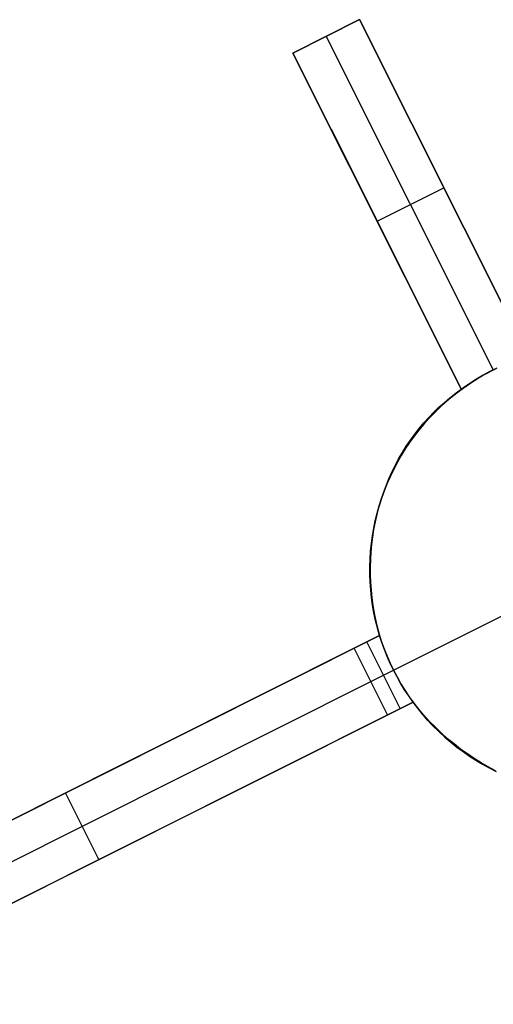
# Model space of a CAD drawing. Header units: millimetres. Extents: x 6239 to 7218, y -13987 to -13139.
# Tile 265 of 296: x 6813.01 to 6819.36, y -13447.73 to -13434.53. Entities that reach past the tile are written whole.
import ezdxf

# ---------------------------------------------------------------- set-up
doc = ezdxf.new("R2010")
doc.units = ezdxf.units.MM
doc.layers.add('color', color=7, linetype='Continuous')

msp = doc.modelspace()

# ---------------------------------------------------------------- linework, layer by layer
at = {"layer": 'color', "color": 254, "true_color": 0xcad1ee}
for p, q in [((6817.564, -13434.526, 10.7), (6816.67, -13434.975, 10.7)), ((6816.67, -13434.975, 13.457), (6817.564, -13434.526, 13.041)), ((6817.564, -13434.526, 10.7), (6816.67, -13434.975, 10.7)), ((6816.67, -13434.975, 12.079), (6817.564, -13434.526, 12.079)), ((6816.67, -13434.975, 13.457), (6817.564, -13434.526, 13.041)), ((6819.823, -13439.034, 5.658), (6817.564, -13434.526, 10.7)), ((6817.564, -13434.526, 10.7), (6817.564, -13434.526, 13.041)), ((6817.564, -13434.526, 10.7), (6817.564, -13434.526, 13.041)), ((6817.564, -13434.526, 13.041), (6819.823, -13439.034, 12.53)), ((6819.823, -13439.034, 5.658), (6817.564, -13434.526, 10.7)), ((6817.564, -13434.526, 13.041), (6819.823, -13439.034, 12.53)), ((6817.117, -13434.751, 10.7), (6819.357, -13439.221, 5.7)), ((6817.117, -13434.751, 10.7), (6817.117, -13434.751, 13.249)), ((6816.67, -13434.975, 10.7), (6818.929, -13439.482, 5.658)), ((6816.67, -13434.975, 13.457), (6816.67, -13434.975, 10.7)), ((6818.929, -13439.482, 12.941), (6816.67, -13434.975, 13.457)), ((6816.67, -13434.975, 13.457), (6816.67, -13434.975, 10.7)), ((6816.67, -13434.975, 10.7), (6818.929, -13439.482, 5.658)), ((6818.929, -13439.482, 12.941), (6816.67, -13434.975, 13.457)), ((6819.823, -13439.034, 9.35), (6818.169, -13435.734, 9.35)), ((6817.182, -13435.996, 9.558), (6818.929, -13439.482, 9.558)), ((6817.799, -13437.228, 8.179), (6818.693, -13436.78, 8.179)), ((6818.693, -13436.78, 8.179), (6818.693, -13436.78, 12.799)), ((6817.799, -13437.228, 8.179), (6817.799, -13437.228, 13.213)), ((6819.293, -13439.254, 5.699), (6819.357, -13439.221, 5.7)), ((6819.293, -13439.254, 5.699), (6819.357, -13439.221, 5.7)), ((6819.304, -13439.248, 3.184), (6819.396, -13439.201, 3.184)), ((6819.404, -13439.198, -7.3), (6819.311, -13439.244, -7.3)), ((6819.404, -13439.198, -7.3), (6819.311, -13439.244, -7.3)), ((6819.357, -13439.221, 5.7), (6819.357, -13439.221, -7.3)), ((6819.036, -13439.407, 3.184), (6819.124, -13439.351, 3.184)), ((6819.131, -13439.346, -7.3), (6819.044, -13439.402, -7.3)), ((6819.131, -13439.346, -7.3), (6819.044, -13439.402, -7.3)), ((6819.046, -13439.4, 5.679), (6819.106, -13439.362, 5.686)), ((6819.046, -13439.4, 5.679), (6819.106, -13439.362, 5.686)), ((6819.106, -13439.362, 5.686), (6819.168, -13439.324, 5.692)), ((6819.106, -13439.362, 5.686), (6819.168, -13439.324, 5.692)), ((6819.124, -13439.351, 3.184), (6819.213, -13439.298, 3.184)), ((6819.22, -13439.294, -7.3), (6819.131, -13439.346, -7.3)), ((6819.22, -13439.294, -7.3), (6819.131, -13439.346, -7.3)), ((6819.168, -13439.324, 5.692), (6819.23, -13439.288, 5.697)), ((6819.168, -13439.324, 5.692), (6819.23, -13439.288, 5.697)), ((6819.213, -13439.298, 3.184), (6819.304, -13439.248, 3.184)), ((6819.311, -13439.244, -7.3), (6819.22, -13439.294, -7.3)), ((6819.311, -13439.244, -7.3), (6819.22, -13439.294, -7.3)), ((6819.23, -13439.288, 5.697), (6819.293, -13439.254, 5.699)), ((6819.23, -13439.288, 5.697), (6819.293, -13439.254, 5.699)), ((6818.851, -13439.538, 12.978), (6818.929, -13439.482, 12.941)), ((6818.851, -13439.538, 12.978), (6818.929, -13439.482, 12.941)), ((6818.868, -13439.528, 3.184), (6818.951, -13439.466, 3.184)), ((6818.958, -13439.461, -7.3), (6818.875, -13439.522, -7.3)), ((6818.958, -13439.461, -7.3), (6818.875, -13439.522, -7.3)), ((6818.929, -13439.482, 5.658), (6818.987, -13439.441, 5.669)), ((6818.929, -13439.482, 5.658), (6818.987, -13439.441, 5.669)), ((6818.929, -13439.482, 12.941), (6818.929, -13439.482, 5.658)), ((6818.929, -13439.482, 12.941), (6818.929, -13439.482, 5.658)), ((6818.951, -13439.466, 3.184), (6819.036, -13439.407, 3.184)), ((6819.044, -13439.402, -7.3), (6818.958, -13439.461, -7.3)), ((6819.044, -13439.402, -7.3), (6818.958, -13439.461, -7.3)), ((6818.987, -13439.441, 5.669), (6819.046, -13439.4, 5.679)), ((6818.987, -13439.441, 5.669), (6819.046, -13439.4, 5.679)), ((6818.701, -13439.658, 13.051), (6818.775, -13439.596, 13.015)), ((6818.701, -13439.658, 13.051), (6818.775, -13439.596, 13.015)), ((6818.708, -13439.66, 3.184), (6818.787, -13439.593, 3.184)), ((6818.794, -13439.587, -7.3), (6818.715, -13439.654, -7.3)), ((6818.794, -13439.587, -7.3), (6818.715, -13439.654, -7.3)), ((6818.775, -13439.596, 13.015), (6818.851, -13439.538, 12.978)), ((6818.775, -13439.596, 13.015), (6818.851, -13439.538, 12.978)), ((6818.787, -13439.593, 3.184), (6818.868, -13439.528, 3.184)), ((6818.875, -13439.522, -7.3), (6818.794, -13439.587, -7.3)), ((6818.875, -13439.522, -7.3), (6818.794, -13439.587, -7.3)), ((6818.558, -13439.804, 3.184), (6818.632, -13439.731, 3.184)), ((6818.559, -13439.789, 13.122), (6818.629, -13439.722, 13.087)), ((6818.559, -13439.789, 13.122), (6818.629, -13439.722, 13.087)), ((6818.639, -13439.724, -7.3), (6818.565, -13439.796, -7.3)), ((6818.639, -13439.724, -7.3), (6818.565, -13439.796, -7.3)), ((6818.629, -13439.722, 13.087), (6818.701, -13439.658, 13.051)), ((6818.629, -13439.722, 13.087), (6818.701, -13439.658, 13.051)), ((6818.632, -13439.731, 3.184), (6818.708, -13439.66, 3.184)), ((6818.715, -13439.654, -7.3), (6818.639, -13439.724, -7.3)), ((6818.715, -13439.654, -7.3), (6818.639, -13439.724, -7.3)), ((6818.418, -13439.957, 3.184), (6818.487, -13439.879, 3.184)), ((6818.493, -13439.871, -7.3), (6818.425, -13439.949, -7.3)), ((6818.493, -13439.871, -7.3), (6818.425, -13439.949, -7.3)), ((6818.426, -13439.931, 13.189), (6818.491, -13439.859, 13.156)), ((6818.426, -13439.931, 13.189), (6818.491, -13439.859, 13.156)), ((6818.487, -13439.879, 3.184), (6818.558, -13439.804, 3.184)), ((6818.491, -13439.859, 13.156), (6818.559, -13439.789, 13.122)), ((6818.491, -13439.859, 13.156), (6818.559, -13439.789, 13.122)), ((6818.565, -13439.796, -7.3), (6818.493, -13439.871, -7.3)), ((6818.565, -13439.796, -7.3), (6818.493, -13439.871, -7.3)), ((6818.359, -13440.029, -7.3), (6818.295, -13440.111, -7.3)), ((6818.359, -13440.029, -7.3), (6818.295, -13440.111, -7.3)), ((6818.303, -13440.083, 13.253), (6818.363, -13440.006, 13.221)), ((6818.303, -13440.083, 13.253), (6818.363, -13440.006, 13.221)), ((6818.352, -13440.037, 3.184), (6818.418, -13439.957, 3.184)), ((6818.425, -13439.949, -7.3), (6818.359, -13440.029, -7.3)), ((6818.425, -13439.949, -7.3), (6818.359, -13440.029, -7.3)), ((6818.363, -13440.006, 13.221), (6818.426, -13439.931, 13.189)), ((6818.363, -13440.006, 13.221), (6818.426, -13439.931, 13.189)), ((6818.19, -13440.244, 13.313), (6818.245, -13440.162, 13.283)), ((6818.19, -13440.244, 13.313), (6818.245, -13440.162, 13.283)), ((6818.229, -13440.204, 3.184), (6818.289, -13440.119, 3.184)), ((6818.295, -13440.111, -7.3), (6818.235, -13440.195, -7.3)), ((6818.295, -13440.111, -7.3), (6818.235, -13440.195, -7.3)), ((6818.245, -13440.162, 13.283), (6818.303, -13440.083, 13.253)), ((6818.245, -13440.162, 13.283), (6818.303, -13440.083, 13.253)), ((6818.289, -13440.119, 3.184), (6818.352, -13440.037, 3.184)), ((6818.117, -13440.379, 3.184), (6818.171, -13440.29, 3.184)), ((6818.177, -13440.281, -7.3), (6818.123, -13440.369, -7.3)), ((6818.177, -13440.281, -7.3), (6818.123, -13440.369, -7.3)), ((6818.138, -13440.328, 13.341), (6818.19, -13440.244, 13.313)), ((6818.138, -13440.328, 13.341), (6818.19, -13440.244, 13.313)), ((6818.171, -13440.29, 3.184), (6818.229, -13440.204, 3.184)), ((6818.235, -13440.195, -7.3), (6818.177, -13440.281, -7.3)), ((6818.235, -13440.195, -7.3), (6818.177, -13440.281, -7.3)), ((6818.042, -13440.502, 13.395), (6818.088, -13440.414, 13.369)), ((6818.042, -13440.502, 13.395), (6818.088, -13440.414, 13.369)), ((6818.066, -13440.469, 3.184), (6818.117, -13440.379, 3.184)), ((6818.123, -13440.369, -7.3), (6818.072, -13440.459, -7.3)), ((6818.123, -13440.369, -7.3), (6818.072, -13440.459, -7.3)), ((6818.088, -13440.414, 13.369), (6818.138, -13440.328, 13.341)), ((6818.088, -13440.414, 13.369), (6818.138, -13440.328, 13.341)), ((6817.973, -13440.654, 3.184), (6818.018, -13440.561, 3.184)), ((6818.023, -13440.551, -7.3), (6817.978, -13440.644, -7.3)), ((6818.023, -13440.551, -7.3), (6817.978, -13440.644, -7.3)), ((6817.998, -13440.591, 13.42), (6818.042, -13440.502, 13.395)), ((6817.998, -13440.591, 13.42), (6818.042, -13440.502, 13.395)), ((6818.018, -13440.561, 3.184), (6818.066, -13440.469, 3.184)), ((6818.072, -13440.459, -7.3), (6818.023, -13440.551, -7.3)), ((6818.072, -13440.459, -7.3), (6818.023, -13440.551, -7.3)), ((6817.919, -13440.775, 13.467), (6817.957, -13440.682, 13.444)), ((6817.919, -13440.775, 13.467), (6817.957, -13440.682, 13.444)), ((6817.932, -13440.749, 3.184), (6817.973, -13440.654, 3.184)), ((6817.978, -13440.644, -7.3), (6817.936, -13440.738, -7.3)), ((6817.978, -13440.644, -7.3), (6817.936, -13440.738, -7.3)), ((6817.957, -13440.682, 13.444), (6817.998, -13440.591, 13.42)), ((6817.957, -13440.682, 13.444), (6817.998, -13440.591, 13.42)), ((6817.884, -13440.869, 13.489), (6817.919, -13440.775, 13.467)), ((6817.884, -13440.869, 13.489), (6817.919, -13440.775, 13.467)), ((6817.894, -13440.846, 3.184), (6817.932, -13440.749, 3.184)), ((6817.936, -13440.738, -7.3), (6817.898, -13440.835, -7.3)), ((6817.936, -13440.738, -7.3), (6817.898, -13440.835, -7.3)), ((6817.827, -13441.042, 3.184), (6817.859, -13440.944, 3.184)), ((6817.863, -13440.932, -7.3), (6817.831, -13441.031, -7.3)), ((6817.863, -13440.932, -7.3), (6817.831, -13441.031, -7.3)), ((6817.852, -13440.965, 13.51), (6817.884, -13440.869, 13.489)), ((6817.852, -13440.965, 13.51), (6817.884, -13440.869, 13.489)), ((6817.859, -13440.944, 3.184), (6817.894, -13440.846, 3.184)), ((6817.898, -13440.835, -7.3), (6817.863, -13440.932, -7.3)), ((6817.898, -13440.835, -7.3), (6817.863, -13440.932, -7.3)), ((6817.798, -13441.16, 13.547), (6817.824, -13441.062, 13.529)), ((6817.798, -13441.16, 13.547), (6817.824, -13441.062, 13.529)), ((6817.799, -13441.142, 3.184), (6817.827, -13441.042, 3.184)), ((6817.831, -13441.031, -7.3), (6817.802, -13441.13, -7.3)), ((6817.831, -13441.031, -7.3), (6817.802, -13441.13, -7.3)), ((6817.824, -13441.062, 13.529), (6817.852, -13440.965, 13.51)), ((6817.824, -13441.062, 13.529), (6817.852, -13440.965, 13.51)), ((6817.775, -13441.243, 3.184), (6817.799, -13441.142, 3.184)), ((6817.776, -13441.259, 13.564), (6817.798, -13441.16, 13.547)), ((6817.776, -13441.259, 13.564), (6817.798, -13441.16, 13.547)), ((6817.802, -13441.13, -7.3), (6817.778, -13441.231, -7.3)), ((6817.802, -13441.13, -7.3), (6817.778, -13441.231, -7.3)), ((6817.736, -13441.447, 3.184), (6817.754, -13441.345, 3.184)), ((6817.756, -13441.332, -7.3), (6817.738, -13441.434, -7.3)), ((6817.756, -13441.332, -7.3), (6817.738, -13441.434, -7.3)), ((6817.754, -13441.345, 3.184), (6817.775, -13441.243, 3.184)), ((6817.778, -13441.231, -7.3), (6817.756, -13441.332, -7.3)), ((6817.778, -13441.231, -7.3), (6817.756, -13441.332, -7.3)), ((6817.757, -13441.359, 13.579), (6817.776, -13441.259, 13.564)), ((6817.757, -13441.359, 13.579), (6817.776, -13441.259, 13.564)), ((6817.722, -13441.55, 3.184), (6817.736, -13441.447, 3.184)), ((6817.738, -13441.434, -7.3), (6817.724, -13441.537, -7.3)), ((6817.738, -13441.434, -7.3), (6817.724, -13441.537, -7.3)), ((6817.728, -13441.561, 13.606), (6817.741, -13441.459, 13.594)), ((6817.728, -13441.561, 13.606), (6817.741, -13441.459, 13.594)), ((6817.741, -13441.459, 13.594), (6817.757, -13441.359, 13.579)), ((6817.741, -13441.459, 13.594), (6817.757, -13441.359, 13.579)), ((6817.712, -13441.653, 3.184), (6817.722, -13441.55, 3.184)), ((6817.724, -13441.537, -7.3), (6817.713, -13441.64, -7.3)), ((6817.724, -13441.537, -7.3), (6817.713, -13441.64, -7.3)), ((6817.719, -13441.663, 13.618), (6817.728, -13441.561, 13.606)), ((6817.719, -13441.663, 13.618), (6817.728, -13441.561, 13.606)), ((6817.706, -13441.743, -7.3), (6817.702, -13441.846, -7.3)), ((6817.706, -13441.743, -7.3), (6817.702, -13441.846, -7.3)), ((6817.705, -13441.757, 3.184), (6817.712, -13441.653, 3.184)), ((6817.713, -13441.64, -7.3), (6817.706, -13441.743, -7.3)), ((6817.713, -13441.64, -7.3), (6817.706, -13441.743, -7.3)), ((6817.713, -13441.765, 13.628), (6817.719, -13441.663, 13.618)), ((6817.713, -13441.765, 13.628), (6817.719, -13441.663, 13.618)), ((6817.702, -13441.86, 3.184), (6817.705, -13441.757, 3.184)), ((6817.702, -13441.846, -7.3), (6817.702, -13441.95, -7.3)), ((6817.702, -13441.846, -7.3), (6817.702, -13441.95, -7.3)), ((6817.702, -13441.964, 3.184), (6817.702, -13441.86, 3.184)), ((6817.71, -13441.867, 13.636), (6817.713, -13441.765, 13.628)), ((6817.71, -13441.867, 13.636), (6817.713, -13441.765, 13.628)), ((6817.711, -13441.97, 13.644), (6817.71, -13441.867, 13.636)), ((6817.711, -13441.97, 13.644), (6817.71, -13441.867, 13.636)), ((6817.702, -13441.95, -7.3), (6817.705, -13442.053, -7.3)), ((6817.702, -13441.95, -7.3), (6817.705, -13442.053, -7.3)), ((6817.706, -13442.068, 3.184), (6817.702, -13441.964, 3.184)), ((6817.715, -13442.072, 13.649), (6817.711, -13441.97, 13.644)), ((6817.715, -13442.072, 13.649), (6817.711, -13441.97, 13.644)), ((6817.705, -13442.053, -7.3), (6817.712, -13442.157, -7.3)), ((6817.705, -13442.053, -7.3), (6817.712, -13442.157, -7.3)), ((6817.713, -13442.171, 3.184), (6817.706, -13442.068, 3.184)), ((6817.722, -13442.175, 13.654), (6817.715, -13442.072, 13.649)), ((6817.722, -13442.175, 13.654), (6817.715, -13442.072, 13.649)), ((6817.712, -13442.157, -7.3), (6817.723, -13442.26, -7.3)), ((6817.712, -13442.157, -7.3), (6817.723, -13442.26, -7.3)), ((6817.724, -13442.274, 3.184), (6817.713, -13442.171, 3.184)), ((6817.732, -13442.277, 13.657), (6817.722, -13442.175, 13.654)), ((6817.732, -13442.277, 13.657), (6817.722, -13442.175, 13.654)), ((6817.723, -13442.26, -7.3), (6817.737, -13442.362, -7.3)), ((6817.723, -13442.26, -7.3), (6817.737, -13442.362, -7.3)), ((6817.739, -13442.377, 3.184), (6817.724, -13442.274, 3.184)), ((6817.746, -13442.379, 13.658), (6817.732, -13442.277, 13.657)), ((6817.746, -13442.379, 13.658), (6817.732, -13442.277, 13.657)), ((6817.737, -13442.362, -7.3), (6817.754, -13442.464, -7.3)), ((6817.737, -13442.362, -7.3), (6817.754, -13442.464, -7.3)), ((6817.757, -13442.479, 3.184), (6817.739, -13442.377, 3.184)), ((6817.763, -13442.481, 13.658), (6817.746, -13442.379, 13.658)), ((6817.763, -13442.481, 13.658), (6817.746, -13442.379, 13.658)), ((6817.754, -13442.464, -7.3), (6817.776, -13442.566, -7.3)), ((6817.754, -13442.464, -7.3), (6817.776, -13442.566, -7.3)), ((6817.779, -13442.581, 3.184), (6817.757, -13442.479, 3.184)), ((6817.783, -13442.582, 13.657), (6817.763, -13442.481, 13.658)), ((6817.783, -13442.582, 13.657), (6817.763, -13442.481, 13.658)), ((6818.019, -13443.247, -7.3), (6819.584, -13442.463, -7.3)), ((6817.776, -13442.566, -7.3), (6817.8, -13442.666, -7.3)), ((6817.776, -13442.566, -7.3), (6817.8, -13442.666, -7.3)), ((6817.804, -13442.681, 3.184), (6817.779, -13442.581, 3.184)), ((6817.806, -13442.682, 13.654), (6817.783, -13442.582, 13.657)), ((6817.806, -13442.682, 13.654), (6817.783, -13442.582, 13.657)), ((6817.8, -13442.666, -7.3), (6817.828, -13442.766, -7.3)), ((6817.8, -13442.666, -7.3), (6817.828, -13442.766, -7.3)), ((6809.749, -13446.832, 17.31), (6817.833, -13442.781, 13.65)), ((6809.749, -13446.832, 17.31), (6817.833, -13442.781, 13.65)), ((6817.833, -13442.781, 9.005), (6813.205, -13445.1, 9.005)), ((6817.833, -13442.781, 0.7), (6817.492, -13442.952, 0.7)), ((6817.833, -13442.781, 0.7), (6817.492, -13442.952, 0.7)), ((6817.833, -13442.781, 3.184), (6817.804, -13442.681, 3.184)), ((6817.833, -13442.781, 13.65), (6817.806, -13442.682, 13.654)), ((6817.833, -13442.781, 13.65), (6817.806, -13442.682, 13.654)), ((6817.828, -13442.766, -7.3), (6817.86, -13442.865, -7.3)), ((6817.828, -13442.766, -7.3), (6817.86, -13442.865, -7.3)), ((6817.864, -13442.876, 0.7), (6817.833, -13442.781, 0.7)), ((6817.833, -13442.781, 0.7), (6817.833, -13442.781, 13.65)), ((6817.864, -13442.876, 0.7), (6817.833, -13442.781, 0.7)), ((6817.833, -13442.781, 0.7), (6817.833, -13442.781, 13.65)), ((6818.11, -13443.76, 0.7), (6817.662, -13442.866, 0.7)), ((6817.86, -13442.865, -7.3), (6817.895, -13442.962, -7.3)), ((6817.86, -13442.865, -7.3), (6817.895, -13442.962, -7.3)), ((6817.898, -13442.971, 0.7), (6817.864, -13442.876, 0.7)), ((6817.898, -13442.971, 0.7), (6817.864, -13442.876, 0.7)), ((6817.492, -13442.952, 0.7), (6809.749, -13446.832, 15.7)), ((6817.492, -13442.952, 0.7), (6809.749, -13446.832, 15.7)), ((6817.94, -13443.846, 0.7), (6817.492, -13442.952, 0.7)), ((6817.94, -13443.846, 0.7), (6817.492, -13442.952, 0.7)), ((6817.895, -13442.962, -7.3), (6817.933, -13443.058, -7.3)), ((6817.895, -13442.962, -7.3), (6817.933, -13443.058, -7.3)), ((6817.935, -13443.064, 0.7), (6817.898, -13442.971, 0.7)), ((6817.935, -13443.064, 0.7), (6817.898, -13442.971, 0.7)), ((6817.933, -13443.058, -7.3), (6817.974, -13443.153, -7.3)), ((6817.933, -13443.058, -7.3), (6817.974, -13443.153, -7.3)), ((6817.976, -13443.156, 0.7), (6817.935, -13443.064, 0.7)), ((6817.976, -13443.156, 0.7), (6817.935, -13443.064, 0.7)), ((6817.974, -13443.153, -7.3), (6818.019, -13443.247, -7.3)), ((6817.974, -13443.153, -7.3), (6818.019, -13443.247, -7.3)), ((6818.019, -13443.247, 0.7), (6817.976, -13443.156, 0.7)), ((6818.019, -13443.247, 0.7), (6817.976, -13443.156, 0.7)), ((6817.716, -13443.399, 0.7), (6818.019, -13443.247, 0.7)), ((6818.066, -13443.336, 0.7), (6818.019, -13443.247, 0.7)), ((6818.019, -13443.247, -7.3), (6818.067, -13443.338, -7.3)), ((6818.019, -13443.247, -7.3), (6818.019, -13443.247, 0.7)), ((6818.066, -13443.336, 0.7), (6818.019, -13443.247, 0.7)), ((6818.019, -13443.247, -7.3), (6818.067, -13443.338, -7.3)), ((6818.019, -13443.247, -7.3), (6818.019, -13443.247, 0.7)), ((6809.973, -13447.279, 15.7), (6817.716, -13443.399, 0.7)), ((6818.115, -13443.423, 0.7), (6818.066, -13443.336, 0.7)), ((6818.115, -13443.423, 0.7), (6818.066, -13443.336, 0.7)), ((6818.067, -13443.338, -7.3), (6818.118, -13443.429, -7.3)), ((6818.067, -13443.338, -7.3), (6818.118, -13443.429, -7.3)), ((6818.168, -13443.509, 0.7), (6818.115, -13443.423, 0.7)), ((6818.168, -13443.509, 0.7), (6818.115, -13443.423, 0.7)), ((6818.118, -13443.429, -7.3), (6818.173, -13443.517, -7.3)), ((6818.118, -13443.429, -7.3), (6818.173, -13443.517, -7.3)), ((6818.223, -13443.593, 0.7), (6818.168, -13443.509, 0.7)), ((6818.223, -13443.593, 0.7), (6818.168, -13443.509, 0.7)), ((6818.173, -13443.517, -7.3), (6818.23, -13443.603, -7.3)), ((6818.173, -13443.517, -7.3), (6818.23, -13443.603, -7.3)), ((6818.281, -13443.675, 0.7), (6818.223, -13443.593, 0.7)), ((6818.281, -13443.675, 0.7), (6818.223, -13443.593, 0.7)), ((6818.281, -13443.675, 13.521), (6810.197, -13447.726, 17.167)), ((6818.281, -13443.675, 13.521), (6810.197, -13447.726, 17.167)), ((6813.69, -13445.976, 8.934), (6818.281, -13443.675, 8.934)), ((6817.94, -13443.846, 0.7), (6818.281, -13443.675, 0.7)), ((6817.94, -13443.846, 0.7), (6818.281, -13443.675, 0.7)), ((6818.23, -13443.603, -7.3), (6818.29, -13443.687, -7.3)), ((6818.23, -13443.603, -7.3), (6818.29, -13443.687, -7.3)), ((6818.281, -13443.675, 13.521), (6818.281, -13443.675, 0.7)), ((6818.352, -13443.763, 13.497), (6818.281, -13443.675, 13.521)), ((6818.281, -13443.675, 13.521), (6818.281, -13443.675, 0.7)), ((6818.344, -13443.758, 3.11), (6818.281, -13443.675, 3.11)), ((6818.352, -13443.763, 13.497), (6818.281, -13443.675, 13.521)), ((6818.29, -13443.687, -7.3), (6818.353, -13443.77, -7.3)), ((6818.29, -13443.687, -7.3), (6818.353, -13443.77, -7.3)), ((6810.197, -13447.726, 15.7), (6817.94, -13443.846, 0.7)), ((6810.197, -13447.726, 15.7), (6817.94, -13443.846, 0.7)), ((6818.409, -13443.838, 3.11), (6818.344, -13443.758, 3.11)), ((6818.425, -13443.849, 13.471), (6818.352, -13443.763, 13.497)), ((6818.425, -13443.849, 13.471), (6818.352, -13443.763, 13.497)), ((6818.353, -13443.77, -7.3), (6818.419, -13443.85, -7.3)), ((6818.353, -13443.77, -7.3), (6818.419, -13443.85, -7.3)), ((6818.477, -13443.916, 3.11), (6818.409, -13443.838, 3.11)), ((6818.419, -13443.85, -7.3), (6818.487, -13443.927, -7.3)), ((6818.419, -13443.85, -7.3), (6818.487, -13443.927, -7.3)), ((6818.501, -13443.933, 13.444), (6818.425, -13443.849, 13.471)), ((6818.501, -13443.933, 13.444), (6818.425, -13443.849, 13.471)), ((6818.548, -13443.992, 3.11), (6818.477, -13443.916, 3.11)), ((6818.487, -13443.927, -7.3), (6818.559, -13444.002, -7.3)), ((6818.487, -13443.927, -7.3), (6818.559, -13444.002, -7.3)), ((6818.58, -13444.013, 13.416), (6818.501, -13443.933, 13.444)), ((6818.58, -13444.013, 13.416), (6818.501, -13443.933, 13.444)), ((6818.622, -13444.065, 3.11), (6818.548, -13443.992, 3.11)), ((6818.559, -13444.002, -7.3), (6818.632, -13444.075, -7.3)), ((6818.559, -13444.002, -7.3), (6818.632, -13444.075, -7.3)), ((6818.661, -13444.09, 13.386), (6818.58, -13444.013, 13.416)), ((6818.661, -13444.09, 13.386), (6818.58, -13444.013, 13.416)), ((6818.698, -13444.136, 3.11), (6818.622, -13444.065, 3.11)), ((6818.632, -13444.075, -7.3), (6818.709, -13444.145, -7.3)), ((6818.632, -13444.075, -7.3), (6818.709, -13444.145, -7.3)), ((6818.745, -13444.165, 13.355), (6818.661, -13444.09, 13.386)), ((6818.745, -13444.165, 13.355), (6818.661, -13444.09, 13.386)), ((6818.776, -13444.204, 3.11), (6818.698, -13444.136, 3.11)), ((6818.709, -13444.145, -7.3), (6818.787, -13444.213, -7.3)), ((6818.709, -13444.145, -7.3), (6818.787, -13444.213, -7.3)), ((6818.831, -13444.236, 13.324), (6818.745, -13444.165, 13.355)), ((6818.831, -13444.236, 13.324), (6818.745, -13444.165, 13.355)), ((6818.857, -13444.269, 3.11), (6818.776, -13444.204, 3.11)), ((6818.787, -13444.213, -7.3), (6818.868, -13444.277, -7.3)), ((6818.787, -13444.213, -7.3), (6818.868, -13444.277, -7.3)), ((6818.919, -13444.304, 13.291), (6818.831, -13444.236, 13.324)), ((6818.919, -13444.304, 13.291), (6818.831, -13444.236, 13.324)), ((6818.94, -13444.331, 3.11), (6818.857, -13444.269, 3.11)), ((6818.868, -13444.277, -7.3), (6818.951, -13444.339, -7.3)), ((6818.868, -13444.277, -7.3), (6818.951, -13444.339, -7.3)), ((6819.009, -13444.369, 13.257), (6818.919, -13444.304, 13.291)), ((6819.009, -13444.369, 13.257), (6818.919, -13444.304, 13.291)), ((6819.025, -13444.39, 3.11), (6818.94, -13444.331, 3.11)), ((6818.951, -13444.339, -7.3), (6819.036, -13444.398, -7.3)), ((6818.951, -13444.339, -7.3), (6819.036, -13444.398, -7.3)), ((6819.101, -13444.43, 13.222), (6819.009, -13444.369, 13.257)), ((6819.101, -13444.43, 13.222), (6819.009, -13444.369, 13.257)), ((6819.112, -13444.447, 3.11), (6819.025, -13444.39, 3.11)), ((6819.036, -13444.398, -7.3), (6819.123, -13444.454, -7.3)), ((6819.036, -13444.398, -7.3), (6819.123, -13444.454, -7.3)), ((6819.194, -13444.488, 13.186), (6819.101, -13444.43, 13.222)), ((6819.194, -13444.488, 13.186), (6819.101, -13444.43, 13.222)), ((6819.201, -13444.5, 3.11), (6819.112, -13444.447, 3.11)), ((6819.123, -13444.454, -7.3), (6819.212, -13444.507, -7.3)), ((6819.123, -13444.454, -7.3), (6819.212, -13444.507, -7.3)), ((6819.29, -13444.543, 13.149), (6819.194, -13444.488, 13.186)), ((6819.29, -13444.543, 13.149), (6819.194, -13444.488, 13.186)), ((6819.292, -13444.551, 3.11), (6819.201, -13444.5, 3.11)), ((6819.212, -13444.507, -7.3), (6819.303, -13444.557, -7.3)), ((6819.212, -13444.507, -7.3), (6819.303, -13444.557, -7.3)), ((6819.387, -13444.594, 13.111), (6819.29, -13444.543, 13.149)), ((6819.387, -13444.594, 13.111), (6819.29, -13444.543, 13.149)), ((6819.384, -13444.598, 3.11), (6819.292, -13444.551, 3.11)), ((6819.303, -13444.557, -7.3), (6819.396, -13444.604, -7.3)), ((6819.303, -13444.557, -7.3), (6819.396, -13444.604, -7.3)), ((6814.068, -13445.786, 8.2), (6813.62, -13444.892, 8.2)), ((6813.791, -13444.807, 7.869), (6813.791, -13444.807, 15.485)), ((6814.239, -13445.701, 7.869), (6814.239, -13445.701, 15.349))]:
    msp.add_line(p, q, dxfattribs=at)

doc.saveas('drawing.dxf')
